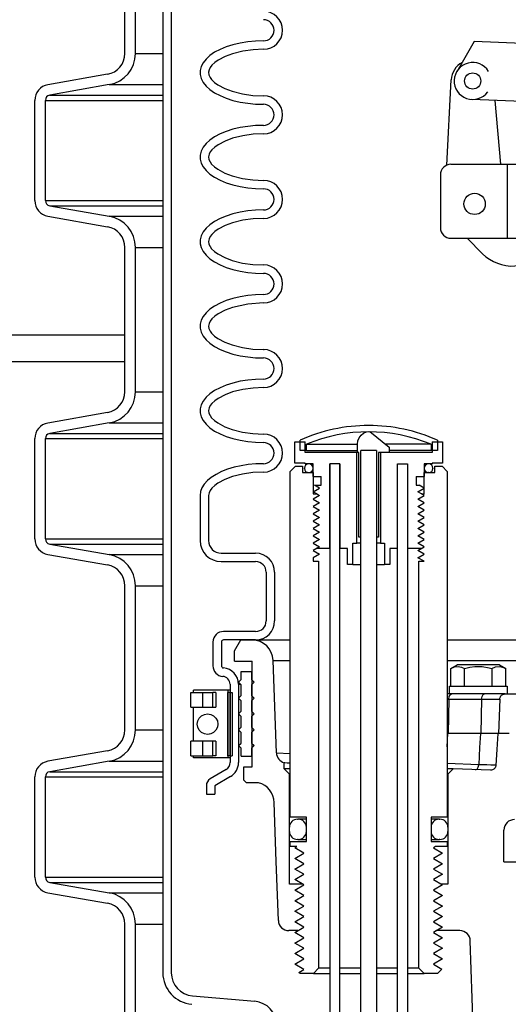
# Model space of a CAD drawing. Extents: x 1529 to 4201, y -422 to 622.
# Tile 363 of 460: x 3515.33 to 3521.11, y 487.89 to 499.52. Entities that reach past the tile are written whole.
import ezdxf

# ---------------------------------------------------------------- set-up
doc = ezdxf.new("R2010")
doc.units = 0
doc.header["$MEASUREMENT"] = 0
for name, color, linetype in [('FILL-CAP', 1, 'CONTINUOUS'), ('SPILL-BUCKET', 1, 'CONTINUOUS'), ('TANK-SLAB', 6, 'CONTINUOUS')]:
    doc.layers.add(name, color=color, linetype=linetype)

msp = doc.modelspace()

# ---------------------------------------------------------------- linework, layer by layer
at = {"layer": 'FILL-CAP', "linetype": 'Continuous'}
for p, q in [((3520.70313, 499.26443), (3520.49479, 498.90601)), ((3523.10236, 499.16595), (3520.70313, 499.26443)), ((3520.37899, 497.80259), (3520.43, 498.80947)), ((3521.68756, 498.53594), (3520.67494, 498.57751)), ((3521.01666, 497.81206), (3520.95078, 498.56619)), ((3520.42671, 497.81206), (3521.60812, 497.81206)), ((3521.09421, 496.93706), (3521.09421, 497.81206)), ((3520.30171, 497.68706), (3520.30171, 497.06206)), ((3520.42671, 496.93706), (3523.80171, 496.93706)), ((3520.61888, 496.93706), (3520.80174, 496.75494))]:
    msp.add_line(p, q, dxfattribs=at)
at = {"layer": 'FILL-CAP', "color": 7, "linetype": 'Continuous'}
for centre, radius in [((3520.68391, 498.79607), 0.0955), ((3520.70621, 497.34406), 0.126)]:
    msp.add_circle(centre, radius, dxfattribs=at)
at = {"layer": 'FILL-CAP', "linetype": 'Continuous'}
for centre, radius, start, end in [((3520.67967, 498.79682), 0.25, 119.01975, 177.100106), ((3520.68398, 498.79607), 0.2188, 31.207475, 324.090131), ((3520.42671, 497.68706), 0.125, 90, 180), ((3520.42671, 497.06206), 0.125, 180, 270), ((3521.15458, 497.10921), 0.5, 225.115836, 321.339848)]:
    msp.add_arc(centre, radius, start, end, dxfattribs=at)
at = {"layer": 'SPILL-BUCKET', "color": 1, "linetype": 'Continuous'}
for p, q in [((3517.02135, 502.4563), (3517.02135, 488.25874)), ((3517.12128, 502.4563), (3517.12128, 488.25874)), ((3516.57228, 499.12188), (3516.57228, 499.97457)), ((3516.6972, 499.12188), (3516.6972, 499.97457)), ((3518.02479, 499.25881), (3517.93528, 499.24427)), ((3518.11725, 499.26763), (3518.02479, 499.25881)), ((3518.21118, 499.27059), (3518.11725, 499.26763)), ((3517.69812, 499.16902), (3517.63369, 499.13471)), ((3517.77065, 499.19902), (3517.69812, 499.16902)), ((3517.85012, 499.22423), (3517.77065, 499.19902)), ((3517.96498, 499.14854), (3517.84518, 499.11869)), ((3517.93528, 499.24427), (3517.85012, 499.22423)), ((3518.08706, 499.16537), (3517.96498, 499.14854)), ((3518.21118, 499.17066), (3518.08706, 499.16537)), ((3517.53303, 499.0554), (3517.49838, 499.01165)), ((3517.57837, 499.09664), (3517.53303, 499.0554)), ((3517.63369, 499.13471), (3517.57837, 499.09664)), ((3517.67436, 499.04233), (3517.63604, 499.01485)), ((3517.75729, 499.08624), (3517.67436, 499.04233)), ((3517.84518, 499.11869), (3517.75729, 499.08624)), ((3517.47497, 498.96606), (3517.46318, 498.91937)), ((3517.46318, 498.91937), (3517.46318, 498.87232)), ((3517.49838, 499.01165), (3517.47497, 498.96606)), ((3517.56786, 498.92917), (3517.56167, 498.89863)), ((3517.58229, 498.9574), (3517.56786, 498.92917)), ((3517.60177, 498.98253), (3517.58229, 498.9574)), ((3517.63604, 499.01485), (3517.60177, 498.98253)), ((3516.36583, 498.87585), (3515.66222, 498.75178)), ((3517.46318, 498.87232), (3517.47497, 498.82562)), ((3517.47497, 498.82562), (3517.49838, 498.78004)), ((3517.56167, 498.89863), (3517.56611, 498.86787)), ((3517.56611, 498.86787), (3517.57934, 498.83907)), ((3517.57934, 498.83907), (3517.59824, 498.81317)), ((3517.59824, 498.81317), (3517.632, 498.78011)), ((3516.38752, 498.75283), (3515.68391, 498.62876)), ((3517.49838, 498.78004), (3517.53303, 498.73629)), ((3517.53303, 498.73629), (3517.57837, 498.69505)), ((3517.57837, 498.69505), (3517.63369, 498.65697)), ((3517.632, 498.78011), (3517.67005, 498.75214)), ((3517.67005, 498.75214), (3517.75278, 498.70737)), ((3517.75278, 498.70737), (3517.84075, 498.67439)), ((3515.50738, 497.38273), (3515.50738, 498.56726)), ((3515.6323, 497.38273), (3515.6323, 498.56726)), ((3517.63369, 498.65697), (3517.69812, 498.62267)), ((3517.69812, 498.62267), (3517.77065, 498.59267)), ((3517.77065, 498.59267), (3517.85012, 498.56745)), ((3517.84075, 498.67439), (3517.96201, 498.64374)), ((3517.85012, 498.56745), (3517.93528, 498.54742)), ((3517.96201, 498.64374), (3518.08582, 498.62646)), ((3518.08582, 498.62646), (3518.21118, 498.62103)), ((3517.93528, 498.54742), (3518.02479, 498.53287)), ((3518.02479, 498.53287), (3518.11725, 498.52406)), ((3518.11725, 498.52406), (3518.21118, 498.5211)), ((3517.85012, 498.22492), (3517.77065, 498.1997)), ((3517.93528, 498.24496), (3517.85012, 498.22492)), ((3518.02479, 498.2595), (3517.93528, 498.24496)), ((3518.11725, 498.26832), (3518.02479, 498.2595)), ((3518.21118, 498.27127), (3518.11725, 498.26832)), ((3517.57837, 498.09732), (3517.53303, 498.05609)), ((3517.63369, 498.1354), (3517.57837, 498.09732)), ((3517.69812, 498.1697), (3517.63369, 498.1354)), ((3517.77065, 498.1997), (3517.69812, 498.1697)), ((3517.84518, 498.11937), (3517.75729, 498.08693)), ((3517.96498, 498.14922), (3517.84518, 498.11937)), ((3518.08706, 498.16605), (3517.96498, 498.14922)), ((3518.21118, 498.17134), (3518.08706, 498.16605)), ((3517.49838, 498.01233), (3517.47497, 497.96675)), ((3517.53303, 498.05609), (3517.49838, 498.01233)), ((3517.60177, 497.98321), (3517.58229, 497.95808)), ((3517.63604, 498.01554), (3517.60177, 497.98321)), ((3517.67436, 498.04301), (3517.63604, 498.01554)), ((3517.75729, 498.08693), (3517.67436, 498.04301)), ((3517.47497, 497.96675), (3517.46318, 497.92006)), ((3517.46318, 497.92006), (3517.46318, 497.873)), ((3517.46318, 497.873), (3517.47497, 497.82631)), ((3517.56786, 497.92986), (3517.56167, 497.89932)), ((3517.56167, 497.89932), (3517.56611, 497.86855)), ((3517.56611, 497.86855), (3517.57934, 497.83975)), ((3517.58229, 497.95808), (3517.56786, 497.92986)), ((3517.47497, 497.82631), (3517.49838, 497.78073)), ((3517.49838, 497.78073), (3517.53303, 497.73697)), ((3517.57934, 497.83975), (3517.59824, 497.81386)), ((3517.59824, 497.81386), (3517.632, 497.78079)), ((3517.632, 497.78079), (3517.67005, 497.75283)), ((3517.67005, 497.75283), (3517.75278, 497.70806)), ((3517.53303, 497.73697), (3517.57837, 497.69573)), ((3517.57837, 497.69573), (3517.63369, 497.65766)), ((3517.63369, 497.65766), (3517.69812, 497.62335)), ((3517.75278, 497.70806), (3517.84075, 497.67507)), ((3517.84075, 497.67507), (3517.96201, 497.64443)), ((3517.96201, 497.64443), (3518.08582, 497.62714)), ((3517.69812, 497.62335), (3517.77065, 497.59335)), ((3517.77065, 497.59335), (3517.85012, 497.56814)), ((3517.85012, 497.56814), (3517.93528, 497.5481)), ((3517.93528, 497.5481), (3518.02479, 497.53356)), ((3518.02479, 497.53356), (3518.11725, 497.52474)), ((3518.08582, 497.62714), (3518.21118, 497.62172)), ((3518.11725, 497.52474), (3518.21118, 497.52178)), ((3515.68391, 497.32122), (3516.38752, 497.19715)), ((3515.66222, 497.1982), (3516.36583, 497.07414)), ((3517.69812, 497.17039), (3517.63369, 497.13608)), ((3517.77065, 497.20038), (3517.69812, 497.17039)), ((3517.85012, 497.2256), (3517.77065, 497.20038)), ((3517.93528, 497.24564), (3517.85012, 497.2256)), ((3518.02479, 497.26018), (3517.93528, 497.24564)), ((3518.08706, 497.16674), (3517.96498, 497.1499)), ((3518.11725, 497.269), (3518.02479, 497.26018)), ((3518.21118, 497.17202), (3518.08706, 497.16674)), ((3518.21118, 497.27195), (3518.11725, 497.269)), ((3517.53303, 497.05677), (3517.49838, 497.01301)), ((3517.57837, 497.09801), (3517.53303, 497.05677)), ((3517.63369, 497.13608), (3517.57837, 497.09801)), ((3517.75729, 497.08761), (3517.67436, 497.0437)), ((3517.84518, 497.12005), (3517.75729, 497.08761)), ((3517.96498, 497.1499), (3517.84518, 497.12005)), ((3517.47497, 496.96743), (3517.46318, 496.92074)), ((3517.49838, 497.01301), (3517.47497, 496.96743)), ((3517.58229, 496.95876), (3517.56786, 496.93054)), ((3517.60177, 496.98389), (3517.58229, 496.95876)), ((3517.63604, 497.01622), (3517.60177, 496.98389)), ((3517.67436, 497.0437), (3517.63604, 497.01622)), ((3516.57228, 495.12461), (3516.57228, 496.8281)), ((3516.6972, 495.12461), (3516.6972, 496.8281)), ((3517.46318, 496.92074), (3517.46318, 496.87368)), ((3517.46318, 496.87368), (3517.47497, 496.82699)), ((3517.47497, 496.82699), (3517.49838, 496.78141)), ((3517.56786, 496.93054), (3517.56167, 496.9)), ((3517.56167, 496.9), (3517.56611, 496.86923)), ((3517.56611, 496.86923), (3517.57934, 496.84043)), ((3517.57934, 496.84043), (3517.59824, 496.81454)), ((3517.59824, 496.81454), (3517.632, 496.78147)), ((3517.49838, 496.78141), (3517.53303, 496.73765)), ((3517.53303, 496.73765), (3517.57837, 496.69641)), ((3517.632, 496.78147), (3517.67005, 496.75351)), ((3517.67005, 496.75351), (3517.75278, 496.70874)), ((3517.75278, 496.70874), (3517.84075, 496.67576)), ((3517.57837, 496.69641), (3517.63369, 496.65834)), ((3517.63369, 496.65834), (3517.69812, 496.62404)), ((3517.69812, 496.62404), (3517.77065, 496.59404)), ((3517.77065, 496.59404), (3517.85012, 496.56882)), ((3517.84075, 496.67576), (3517.96201, 496.64511)), ((3517.96201, 496.64511), (3518.08582, 496.62782)), ((3518.08582, 496.62782), (3518.21118, 496.6224)), ((3517.85012, 496.56882), (3517.93528, 496.54878)), ((3517.93528, 496.54878), (3518.02479, 496.53424)), ((3518.02479, 496.53424), (3518.11725, 496.52542)), ((3518.11725, 496.52542), (3518.21118, 496.52247)), ((3517.93528, 496.24632), (3517.85012, 496.22628)), ((3518.02479, 496.26086), (3517.93528, 496.24632)), ((3518.11725, 496.26968), (3518.02479, 496.26086)), ((3518.21118, 496.27264), (3518.11725, 496.26968)), ((3517.63369, 496.13676), (3517.57837, 496.09869)), ((3517.69812, 496.17107), (3517.63369, 496.13676)), ((3517.77065, 496.20107), (3517.69812, 496.17107)), ((3517.84518, 496.12074), (3517.75729, 496.08829)), ((3517.85012, 496.22628), (3517.77065, 496.20107)), ((3518.02575, 496.16054), (3517.84518, 496.12074)), ((3518.21118, 496.17271), (3518.02575, 496.16054)), ((3517.49838, 496.0137), (3517.47497, 495.96811)), ((3517.53303, 496.05745), (3517.49838, 496.0137)), ((3517.57837, 496.09869), (3517.53303, 496.05745)), ((3517.63604, 496.0169), (3517.60177, 495.98458)), ((3517.67436, 496.04438), (3517.63604, 496.0169)), ((3517.75729, 496.08829), (3517.67436, 496.04438)), ((3517.47497, 495.96811), (3517.46318, 495.92142)), ((3517.46318, 495.92142), (3517.46318, 495.87436)), ((3517.56786, 495.93122), (3517.56167, 495.90068)), ((3517.56167, 495.90068), (3517.56611, 495.86991)), ((3517.58229, 495.95944), (3517.56786, 495.93122)), ((3517.60177, 495.98458), (3517.58229, 495.95944)), ((3517.46318, 495.87436), (3517.47497, 495.82767)), ((3517.47497, 495.82767), (3517.49838, 495.78209)), ((3517.49838, 495.78209), (3517.53303, 495.73834)), ((3517.56611, 495.86991), (3517.57934, 495.84111)), ((3517.57934, 495.84111), (3517.59824, 495.81522)), ((3517.59824, 495.81522), (3517.632, 495.78216)), ((3517.632, 495.78216), (3517.67005, 495.75419)), ((3517.53303, 495.73834), (3517.57837, 495.6971)), ((3517.57837, 495.6971), (3517.63369, 495.65902)), ((3517.63369, 495.65902), (3517.69812, 495.62472)), ((3517.67005, 495.75419), (3517.75278, 495.70942)), ((3517.75278, 495.70942), (3517.84075, 495.67644)), ((3517.84075, 495.67644), (3517.96201, 495.64579)), ((3517.69812, 495.62472), (3517.77065, 495.59472)), ((3517.77065, 495.59472), (3517.85012, 495.5695)), ((3517.85012, 495.5695), (3517.93528, 495.54947)), ((3517.93528, 495.54947), (3518.02479, 495.53492)), ((3517.96201, 495.64579), (3518.08582, 495.62851)), ((3518.02479, 495.53492), (3518.11725, 495.52611)), ((3518.08582, 495.62851), (3518.21118, 495.62308)), ((3518.21118, 495.62308), (3518.21717, 495.62308)), ((3518.11725, 495.52611), (3518.21118, 495.52315)), ((3517.77065, 495.20175), (3517.69812, 495.17175)), ((3517.85012, 495.22697), (3517.77065, 495.20175)), ((3517.93528, 495.247), (3517.85012, 495.22697)), ((3518.02479, 495.26155), (3517.93528, 495.247)), ((3518.11725, 495.27037), (3518.02479, 495.26155)), ((3518.21118, 495.27332), (3518.11725, 495.27037)), ((3517.57837, 495.09937), (3517.53303, 495.05814)), ((3517.63369, 495.13745), (3517.57837, 495.09937)), ((3517.69812, 495.17175), (3517.63369, 495.13745)), ((3517.75729, 495.08898), (3517.67436, 495.04506)), ((3517.84518, 495.12142), (3517.75729, 495.08898)), ((3517.96498, 495.15127), (3517.84518, 495.12142)), ((3518.08706, 495.1681), (3517.96498, 495.15127)), ((3518.21118, 495.17339), (3518.08706, 495.1681)), ((3517.47497, 494.9688), (3517.46318, 494.92211)), ((3517.49838, 495.01438), (3517.47497, 494.9688)), ((3517.53303, 495.05814), (3517.49838, 495.01438)), ((3517.58229, 494.96013), (3517.56786, 494.9319)), ((3517.60177, 494.98526), (3517.58229, 494.96013)), ((3517.63604, 495.01759), (3517.60177, 494.98526)), ((3517.67436, 495.04506), (3517.63604, 495.01759)), ((3516.36583, 494.87858), (3515.66222, 494.75451)), ((3517.46318, 494.92211), (3517.46318, 494.87505)), ((3517.46318, 494.87505), (3517.47497, 494.82836)), ((3517.56786, 494.9319), (3517.56167, 494.90137)), ((3517.56167, 494.90137), (3517.56611, 494.8706)), ((3517.56611, 494.8706), (3517.57934, 494.8418)), ((3517.57934, 494.8418), (3517.59824, 494.81591)), ((3516.38752, 494.75556), (3515.68391, 494.63149)), ((3517.47497, 494.82836), (3517.49838, 494.78278)), ((3517.49838, 494.78278), (3517.53303, 494.73902)), ((3517.53303, 494.73902), (3517.57837, 494.69778)), ((3517.59824, 494.81591), (3517.632, 494.78284)), ((3517.632, 494.78284), (3517.67005, 494.75488)), ((3517.67005, 494.75488), (3517.75278, 494.71011)), ((3517.57837, 494.69778), (3517.63369, 494.6597)), ((3517.63369, 494.6597), (3517.69812, 494.6254)), ((3517.69812, 494.6254), (3517.77065, 494.5954)), ((3517.75278, 494.71011), (3517.84075, 494.67712)), ((3517.84075, 494.67712), (3517.96201, 494.64648)), ((3517.96201, 494.64648), (3518.08582, 494.62919)), ((3518.08582, 494.62919), (3518.21118, 494.62377)), ((3519.34057, 494.57981), (3519.36396, 494.6103)), ((3519.36396, 494.6103), (3519.3945, 494.63339)), ((3519.3945, 494.63339), (3519.42996, 494.64835)), ((3519.42996, 494.64835), (3519.46792, 494.65512)), ((3519.46792, 494.65512), (3519.69566, 494.46852)), ((3515.50738, 493.38546), (3515.50738, 494.56999)), ((3515.6323, 493.38546), (3515.6323, 494.56999)), ((3517.77065, 494.5954), (3517.85012, 494.57019)), ((3517.85012, 494.57019), (3517.93528, 494.55015)), ((3517.93528, 494.55015), (3518.02479, 494.5356)), ((3518.02479, 494.5356), (3518.11725, 494.52679)), ((3518.11725, 494.52679), (3518.21118, 494.52383)), ((3518.58028, 494.53098), (3518.7052, 494.53098)), ((3518.58028, 494.28115), (3518.58028, 494.53098)), ((3518.7052, 494.40606), (3518.7052, 494.53098)), ((3519.32052, 494.506), (3519.32572, 494.54425)), ((3519.32052, 494.40606), (3519.32052, 494.506)), ((3519.32572, 494.54425), (3519.34057, 494.57981)), ((3520.20417, 494.53098), (3520.32909, 494.53098)), ((3520.20417, 494.53098), (3520.20417, 494.40606)), ((3520.32909, 494.53098), (3520.32909, 494.28115)), ((3519.31413, 494.40606), (3518.7052, 494.40606)), ((3519.31413, 493.3343), (3519.31413, 494.40606)), ((3519.33758, 494.40606), (3519.32052, 494.40606)), ((3519.33758, 493.40675), (3519.33758, 494.40606)), ((3519.36039, 493.40675), (3519.36039, 494.42819)), ((3519.54776, 494.42819), (3519.54776, 493.40675)), ((3519.69566, 494.40606), (3519.57179, 494.40606)), ((3519.57179, 494.40606), (3519.57179, 493.40675)), ((3519.59524, 494.40606), (3519.59524, 493.3343)), ((3520.20417, 494.40606), (3519.59524, 494.40606)), ((3519.69566, 494.46852), (3519.69566, 494.40606)), ((3518.03182, 494.26311), (3517.94541, 494.24965)), ((3518.12084, 494.27127), (3518.03182, 494.26311)), ((3518.21118, 494.274), (3518.12084, 494.27127)), ((3518.7052, 494.28115), (3518.58028, 494.28115)), ((3518.7052, 494.27116), (3518.7052, 494.28115)), ((3518.79763, 494.27116), (3518.7052, 494.27116)), ((3518.79763, 494.12126), (3518.79763, 494.27116)), ((3518.995, 494.27116), (3518.995, 482.96388)), ((3518.995, 493.27184), (3518.995, 494.27116)), ((3519.11492, 494.27116), (3518.995, 494.27116)), ((3519.11492, 482.96388), (3519.11492, 494.27116)), ((3519.11492, 494.27116), (3519.11492, 493.27184)), ((3519.79445, 494.27116), (3519.91437, 494.27116)), ((3519.79445, 494.27116), (3519.91437, 494.27116)), ((3519.79445, 482.96388), (3519.79445, 494.27116)), ((3519.79445, 493.27184), (3519.79445, 494.27116)), ((3519.91437, 494.27116), (3519.91437, 493.27184)), ((3519.91437, 494.27116), (3519.91437, 482.96388)), ((3520.11173, 494.27116), (3520.11173, 494.12126)), ((3520.20417, 494.27116), (3520.11173, 494.27116)), ((3520.32909, 494.28115), (3520.20417, 494.28115)), ((3520.20417, 494.28115), (3520.20417, 494.27116)), ((3517.65018, 494.14776), (3517.59437, 494.11214)), ((3517.71418, 494.17976), (3517.65018, 494.14776)), ((3517.78543, 494.20767), (3517.71418, 494.17976)), ((3517.86288, 494.23108), (3517.78543, 494.20767)), ((3517.96409, 494.15179), (3517.84389, 494.1217)), ((3517.94541, 494.24965), (3517.86288, 494.23108)), ((3518.08661, 494.16875), (3517.96409, 494.15179)), ((3518.21118, 494.17407), (3518.08661, 494.16875)), ((3517.5104, 494.03215), (3517.48348, 493.98894)), ((3517.54755, 494.07341), (3517.5104, 494.03215)), ((3517.59437, 494.11214), (3517.54755, 494.07341)), ((3517.67219, 494.04435), (3517.63418, 494.0168)), ((3517.75554, 494.08889), (3517.67219, 494.04435)), ((3517.84389, 494.1217), (3517.75554, 494.08889)), ((3518.79763, 494.12126), (3518.89257, 494.12126)), ((3518.89257, 494.02133), (3518.89257, 494.12126)), ((3520.0168, 494.12126), (3520.0168, 494.02133)), ((3520.0168, 494.12126), (3520.11173, 494.12126)), ((3517.46716, 493.94443), (3517.4617, 493.89926)), ((3517.48348, 493.98894), (3517.46716, 493.94443)), ((3517.56703, 493.93039), (3517.56163, 493.89926)), ((3517.58102, 493.95893), (3517.56703, 493.93039)), ((3517.60033, 493.98433), (3517.58102, 493.95893)), ((3517.63418, 494.0168), (3517.60033, 493.98433)), ((3518.79763, 493.94288), (3518.87293, 493.98635)), ((3518.84004, 493.9184), (3518.79763, 493.94288)), ((3518.81235, 494.02133), (3518.89257, 494.02133)), ((3518.87293, 493.98635), (3518.81235, 494.02133)), ((3520.0168, 494.02133), (3520.05116, 494.02133)), ((3520.03644, 493.94288), (3520.11173, 493.98635)), ((3520.07885, 493.9184), (3520.03644, 493.94288)), ((3520.11173, 493.98635), (3520.05116, 494.02133)), ((3517.4617, 493.89926), (3517.4617, 493.36595)), ((3517.56163, 493.89926), (3517.56163, 493.36595)), ((3515.68391, 493.32395), (3516.38752, 493.19988)), ((3519.26731, 493.3343), (3519.31413, 493.3343)), ((3519.26731, 493.08447), (3519.26731, 493.3343)), ((3519.32619, 493.3343), (3519.31413, 493.3343)), ((3519.36031, 493.3343), (3519.32619, 493.3343)), ((3519.36039, 493.40675), (3519.33758, 493.40675)), ((3519.57179, 493.40675), (3519.54776, 493.40675)), ((3519.58283, 493.3343), (3519.5478, 493.3343)), ((3519.59524, 493.3343), (3519.58283, 493.3343)), ((3519.59524, 493.3343), (3519.64206, 493.3343)), ((3519.64206, 493.3343), (3519.64206, 493.08447)), ((3517.71152, 493.21605), (3518.1181, 493.21605)), ((3518.995, 493.27184), (3518.84004, 493.27184)), ((3519.20486, 493.27184), (3519.11492, 493.27184)), ((3519.20486, 493.08447), (3519.20486, 493.27184)), ((3519.79445, 493.27184), (3519.70451, 493.27184)), ((3519.70451, 493.27184), (3519.70451, 493.08447)), ((3520.07885, 493.27184), (3519.91437, 493.27184)), ((3515.66222, 493.20093), (3516.36583, 493.07687)), ((3517.71152, 493.11612), (3518.1181, 493.11612)), ((3518.24301, 492.99121), (3518.24301, 492.41585)), ((3518.34295, 492.99121), (3518.34295, 492.41585)), ((3519.26731, 493.08447), (3519.20486, 493.08447)), ((3519.26731, 493.08447), (3519.27365, 493.08447)), ((3519.27365, 493.08447), (3519.29223, 493.08447)), ((3519.29223, 493.08447), (3519.32181, 493.08447)), ((3519.32181, 493.08447), (3519.36037, 493.08447)), ((3519.54776, 493.08447), (3519.5868, 493.08447)), ((3519.5868, 493.08447), (3519.61678, 493.08447)), ((3519.61678, 493.08447), (3519.63563, 493.08447)), ((3519.63563, 493.08447), (3519.64206, 493.08447)), ((3519.70451, 493.08447), (3519.64206, 493.08447)), ((3516.57228, 491.12735), (3516.57228, 492.83083)), ((3516.6972, 491.12735), (3516.6972, 492.83083)), ((3518.1181, 492.29093), (3517.73898, 492.29093)), ((3517.61407, 492.16602), (3517.61407, 491.88496)), ((3517.714, 492.16602), (3517.714, 491.88496)), ((3518.1181, 492.191), (3517.73898, 492.191)), ((3517.3899, 491.59584), (3517.384, 491.59584)), ((3517.384, 491.57086), (3517.384, 491.59584)), ((3517.40725, 491.59584), (3517.3899, 491.59584)), ((3517.43505, 491.59584), (3517.40725, 491.59584)), ((3517.47168, 491.59584), (3517.43505, 491.59584)), ((3517.51501, 491.59584), (3517.47168, 491.59584)), ((3517.56252, 491.59584), (3517.51501, 491.59584)), ((3517.61145, 491.59584), (3517.56252, 491.59584)), ((3517.65897, 491.59584), (3517.61145, 491.59584)), ((3517.7023, 491.59584), (3517.65897, 491.59584)), ((3517.73892, 491.59584), (3517.7023, 491.59584)), ((3517.76672, 491.59584), (3517.73892, 491.59584)), ((3517.78408, 491.59584), (3517.76672, 491.59584)), ((3517.78997, 491.59584), (3517.78408, 491.59584)), ((3517.78997, 491.59584), (3517.78997, 490.79639)), ((3517.80307, 491.59584), (3517.78999, 491.59584)), ((3517.8158, 491.59584), (3517.80307, 491.59584)), ((3517.8158, 491.66701), (3517.8158, 490.74218)), ((3517.91574, 491.66701), (3517.91574, 490.74218)), ((3517.35121, 491.39598), (3517.35121, 491.57086)), ((3517.35121, 491.57086), (3517.3574, 491.57086)), ((3517.3574, 491.57086), (3517.37565, 491.57086)), ((3517.37565, 491.57086), (3517.40501, 491.57086)), ((3517.37619, 491.57086), (3517.37816, 491.57086)), ((3517.37816, 491.57086), (3517.384, 491.57086)), ((3517.40501, 491.57086), (3517.44392, 491.57086)), ((3517.44392, 491.57086), (3517.49035, 491.57086)), ((3517.49035, 491.57086), (3517.55431, 491.57086)), ((3517.49035, 491.57086), (3517.49035, 491.39598)), ((3517.55431, 491.57086), (3517.61219, 491.57086)), ((3517.64856, 491.57086), (3517.61219, 491.57086)), ((3517.61219, 491.39598), (3517.61219, 491.57086)), ((3517.64856, 491.57086), (3517.64856, 491.39598)), ((3517.78997, 491.57086), (3517.7904, 491.57086)), ((3517.7904, 491.57086), (3517.79082, 491.57086)), ((3517.8158, 491.57086), (3517.79082, 491.57086)), ((3517.79082, 490.82137), (3517.79082, 491.57086)), ((3517.8158, 491.57086), (3517.8158, 490.82137)), ((3517.8158, 490.82137), (3517.8158, 491.57086)), ((3517.8158, 491.57086), (3517.84079, 491.57086)), ((3517.84079, 491.57086), (3517.84079, 490.82137)), ((3517.35121, 491.39598), (3517.3574, 491.39598)), ((3517.3574, 491.39598), (3517.37565, 491.39598)), ((3517.37565, 491.39598), (3517.40501, 491.39598)), ((3517.37619, 491.39598), (3517.37816, 491.39598)), ((3517.37816, 491.39598), (3517.384, 491.39598)), ((3517.384, 490.99625), (3517.384, 491.39597)), ((3517.40501, 491.39598), (3517.44392, 491.39598)), ((3517.44392, 491.39598), (3517.49035, 491.39598)), ((3517.49035, 491.39598), (3517.55431, 491.39598)), ((3517.55431, 491.39598), (3517.61219, 491.39598)), ((3517.61219, 491.39598), (3517.64856, 491.39598)), ((3517.78997, 491.39598), (3517.7904, 491.39598)), ((3517.7904, 491.39598), (3517.79082, 491.39598)), ((3517.79074, 491.28784), (3517.78999, 491.28874)), ((3516.36583, 490.88131), (3515.66222, 490.75725)), ((3517.3574, 490.99625), (3517.35121, 490.99625)), ((3517.35121, 490.82137), (3517.35121, 490.99625)), ((3517.37565, 490.99625), (3517.3574, 490.99625)), ((3517.40501, 490.99625), (3517.37565, 490.99625)), ((3517.37816, 490.99625), (3517.37619, 490.99625)), ((3517.384, 490.99625), (3517.37816, 490.99625)), ((3517.44392, 490.99625), (3517.40501, 490.99625)), ((3517.49035, 490.99625), (3517.44392, 490.99625)), ((3517.55431, 490.99625), (3517.49035, 490.99625)), ((3517.49035, 490.99625), (3517.49035, 490.82137)), ((3517.61219, 490.99625), (3517.55431, 490.99625)), ((3517.61219, 490.82137), (3517.61219, 490.99625)), ((3517.64856, 490.99625), (3517.61219, 490.99625)), ((3517.64856, 490.99625), (3517.64856, 490.82137)), ((3517.7904, 490.99625), (3517.78997, 490.99625)), ((3517.79082, 490.99625), (3517.7904, 490.99625)), ((3517.35121, 490.82137), (3517.3574, 490.82137)), ((3517.3574, 490.82137), (3517.37565, 490.82137)), ((3517.37565, 490.82137), (3517.40501, 490.82137)), ((3517.37619, 490.82137), (3517.37816, 490.82137)), ((3517.37816, 490.82137), (3517.384, 490.82137)), ((3517.384, 490.79639), (3517.384, 490.82137)), ((3517.3899, 490.79639), (3517.384, 490.79639)), ((3517.40725, 490.79639), (3517.3899, 490.79639)), ((3517.40501, 490.82137), (3517.44392, 490.82137)), ((3517.43505, 490.79639), (3517.40725, 490.79639)), ((3517.47168, 490.79639), (3517.43505, 490.79639)), ((3517.44392, 490.82137), (3517.49035, 490.82137)), ((3517.51501, 490.79639), (3517.47168, 490.79639)), ((3517.49035, 490.82137), (3517.55431, 490.82137)), ((3517.56252, 490.79639), (3517.51501, 490.79639)), ((3517.55431, 490.82137), (3517.61219, 490.82137)), ((3517.61145, 490.79639), (3517.56252, 490.79639)), ((3517.65897, 490.79639), (3517.61145, 490.79639)), ((3517.64856, 490.82137), (3517.61219, 490.82137)), ((3517.7023, 490.79639), (3517.65897, 490.79639)), ((3517.73892, 490.79639), (3517.7023, 490.79639)), ((3517.76672, 490.79639), (3517.73892, 490.79639)), ((3517.78408, 490.79639), (3517.76672, 490.79639)), ((3517.78997, 490.79639), (3517.78408, 490.79639)), ((3517.78997, 490.82137), (3517.7904, 490.82137)), ((3517.80307, 490.79639), (3517.78999, 490.79639)), ((3517.7904, 490.82137), (3517.79082, 490.82137)), ((3517.8158, 490.82137), (3517.79082, 490.82137)), ((3517.8158, 490.79639), (3517.80307, 490.79639)), ((3517.8158, 490.82137), (3517.84079, 490.82137)), ((3516.38752, 490.75829), (3515.68391, 490.63423)), ((3517.77011, 490.66172), (3517.58169, 490.54932)), ((3515.50738, 489.38819), (3515.50738, 490.57272)), ((3515.6323, 489.38819), (3515.6323, 490.57272)), ((3517.82131, 490.5759), (3517.63593, 490.46532)), ((3517.536, 490.46887), (3517.536, 490.36856)), ((3517.63593, 490.46532), (3517.63593, 490.36856)), ((3517.536, 490.36856), (3517.63593, 490.36856)), ((3518.65861, 490.07302), (3518.63177, 490.07302)), ((3518.71769, 490.07302), (3518.65861, 490.07302)), ((3518.63177, 489.83319), (3518.65862, 489.83319)), ((3518.65862, 489.83319), (3518.71769, 489.83319)), ((3515.68391, 489.32668), (3516.38752, 489.20262)), ((3518.67533, 489.30414), (3518.51783, 489.30414)), ((3520.39154, 489.30414), (3520.31595, 489.30414)), ((3515.66222, 489.20367), (3516.36583, 489.0796)), ((3516.57228, 487.62974), (3516.57228, 488.83357)), ((3516.6972, 487.62974), (3516.6972, 488.83357)), ((3520.25799, 488.75585), (3520.22091, 488.73444)), ((3520.53086, 488.75585), (3520.26163, 488.75585)), ((3520.76926, 485.38316), (3520.6557, 488.63529)), ((3517.37214, 487.98498), (3518.10816, 487.92058))]:
    msp.add_line(p, q, dxfattribs=at)
at = {"layer": 'SPILL-BUCKET', "color": 7}
for p, q in [((3516.6972, 499.12188), (3517.02135, 499.12188)), ((3516.38753, 498.75283), (3517.02135, 498.75283)), ((3515.6323, 498.56726), (3517.02135, 498.56726)), ((3515.68391, 498.62876), (3517.02135, 498.62876)), ((3515.6323, 497.38273), (3517.02135, 497.38273)), ((3515.68391, 497.32122), (3517.02135, 497.32122)), ((3516.38753, 497.19715), (3517.02135, 497.19715)), ((3516.6972, 496.8281), (3517.02135, 496.8281)), ((3516.6972, 495.12461), (3517.02135, 495.12461)), ((3516.38753, 494.75556), (3517.02135, 494.75556)), ((3515.68391, 494.6315), (3517.02135, 494.6315)), ((3515.6323, 494.56999), (3517.02135, 494.56999)), ((3518.71769, 494.50315), (3519.32052, 494.50315)), ((3520.19168, 494.50315), (3519.6534, 494.50315)), ((3518.71769, 494.4282), (3519.32052, 494.4282)), ((3520.19168, 494.4282), (3519.69566, 494.4282)), ((3515.6323, 493.38546), (3517.02135, 493.38546)), ((3515.68391, 493.32395), (3517.02135, 493.32395)), ((3516.38753, 493.19989), (3517.02135, 493.19989)), ((3516.6972, 492.83083), (3517.02135, 492.83083)), ((3518.07599, 492.191), (3518.52532, 492.191)), ((3518.32567, 491.94989), (3518.52532, 491.94989)), ((3520.38404, 491.49232), (3520.39277, 491.49232)), ((3520.39277, 491.49232), (3520.40161, 491.49232)), ((3520.40161, 491.49232), (3520.78912, 491.49232)), ((3520.78912, 491.49232), (3520.85296, 491.49232)), ((3520.85296, 491.49232), (3520.90755, 491.49232)), ((3520.90755, 491.49232), (3520.95149, 491.49232)), ((3520.95149, 491.49232), (3520.98365, 491.49232)), ((3520.98365, 491.49232), (3521.00321, 491.49232)), ((3516.6972, 491.12735), (3517.02135, 491.12735)), ((3518.36386, 490.85618), (3518.52532, 490.85067)), ((3516.38752, 490.75829), (3517.02135, 490.75829)), ((3520.75552, 490.71686), (3520.38405, 490.72983)), ((3520.80565, 490.71515), (3520.75552, 490.71686)), ((3520.84952, 490.71368), (3520.80565, 490.71515)), ((3520.89895, 490.71209), (3520.84952, 490.71368)), ((3520.93494, 490.71102), (3520.89895, 490.71209)), ((3520.95854, 490.71043), (3520.93494, 490.71102)), ((3520.95902, 490.71042), (3520.95755, 490.70015)), ((3520.95879, 490.71043), (3520.95854, 490.71043)), ((3515.6323, 490.57272), (3517.02135, 490.57272)), ((3515.68391, 490.63423), (3517.02135, 490.63423)), ((3515.6323, 489.38819), (3517.02135, 489.38819)), ((3515.68391, 489.32668), (3517.02135, 489.32668)), ((3516.38753, 489.20262), (3517.02135, 489.20262)), ((3516.6972, 488.83357), (3517.02135, 488.83357))]:
    msp.add_line(p, q, dxfattribs=at)
at = {"layer": 'SPILL-BUCKET', "color": 7, "linetype": 'Continuous'}
for p, q in [((3518.64274, 494.4282), (3518.64274, 494.55251)), ((3518.71769, 494.4282), (3518.71769, 494.50315)), ((3520.19168, 494.50315), (3520.19168, 494.4282)), ((3520.26663, 494.55251), (3520.26663, 494.4282)), ((3518.71769, 494.4282), (3518.64274, 494.4282)), ((3520.26663, 494.4282), (3520.19168, 494.4282)), ((3520.38706, 492.191), (3521.55171, 492.191)), ((3520.38706, 491.9499), (3521.55171, 491.94989)), ((3517.94571, 491.81626), (3518.07063, 491.81626)), ((3517.94571, 491.72257), (3517.94571, 491.81626)), ((3518.07063, 491.81626), (3518.07063, 491.72257)), ((3518.07275, 491.81626), (3518.07063, 491.81626)), ((3518.0791, 491.81626), (3518.07275, 491.81626)), ((3517.91449, 491.69134), (3517.94571, 491.72257)), ((3518.07275, 491.72257), (3518.07063, 491.72257)), ((3518.07063, 491.72257), (3518.10186, 491.69134)), ((3518.0791, 491.72257), (3518.07275, 491.72257)), ((3517.94571, 491.66012), (3517.91449, 491.69134)), ((3517.91574, 491.66701), (3517.92152, 491.66701)), ((3517.92152, 491.66701), (3517.93885, 491.66701)), ((3517.94571, 491.5352), (3517.94571, 491.66012)), ((3518.10186, 491.69134), (3518.07063, 491.66012)), ((3518.07063, 491.66012), (3518.07063, 491.5352)), ((3518.07275, 491.66012), (3518.07063, 491.66012)), ((3518.0791, 491.66012), (3518.07275, 491.66012)), ((3517.91449, 491.50397), (3517.94571, 491.5352)), ((3517.94571, 491.47274), (3517.91449, 491.50397)), ((3517.94571, 491.34783), (3517.94571, 491.47274)), ((3518.07275, 491.5352), (3518.07063, 491.5352)), ((3518.07063, 491.5352), (3518.10186, 491.50397)), ((3518.10186, 491.50397), (3518.07063, 491.47274)), ((3518.07063, 491.47274), (3518.07063, 491.34783)), ((3518.07275, 491.47274), (3518.07063, 491.47274)), ((3518.0791, 491.5352), (3518.07275, 491.5352)), ((3518.0791, 491.47274), (3518.07275, 491.47274)), ((3517.91449, 491.3166), (3517.94571, 491.34783)), ((3518.07063, 491.34783), (3518.10186, 491.3166)), ((3518.07275, 491.34783), (3518.07063, 491.34783)), ((3518.0791, 491.34783), (3518.07275, 491.34783)), ((3517.42826, 491.19612), (3517.43422, 491.23347)), ((3517.43422, 491.23347), (3517.45154, 491.26716)), ((3517.45154, 491.26716), (3517.47852, 491.2939)), ((3517.47852, 491.2939), (3517.51251, 491.31107)), ((3517.51251, 491.31107), (3517.55019, 491.31698)), ((3517.55019, 491.31698), (3517.58787, 491.31107)), ((3517.58787, 491.31107), (3517.62186, 491.2939)), ((3517.62186, 491.2939), (3517.64884, 491.26716)), ((3517.64884, 491.26716), (3517.66616, 491.23347)), ((3517.66616, 491.23347), (3517.67213, 491.19612)), ((3517.94571, 491.28537), (3517.91449, 491.3166)), ((3517.94571, 491.16046), (3517.94571, 491.28537)), ((3518.10186, 491.3166), (3518.07063, 491.28537)), ((3518.07063, 491.28537), (3518.07063, 491.16046)), ((3518.07275, 491.28537), (3518.07063, 491.28537)), ((3518.0791, 491.28537), (3518.07275, 491.28537)), ((3517.43422, 491.15877), (3517.42826, 491.19612)), ((3517.45154, 491.12507), (3517.43422, 491.15877)), ((3517.47852, 491.09833), (3517.45154, 491.12507)), ((3517.64884, 491.12507), (3517.62186, 491.09833)), ((3517.66616, 491.15877), (3517.64884, 491.12507)), ((3517.67213, 491.19612), (3517.66616, 491.15877)), ((3517.91449, 491.12923), (3517.94571, 491.16046)), ((3517.94571, 491.098), (3517.91449, 491.12923)), ((3518.07063, 491.16046), (3518.10186, 491.12923)), ((3518.07275, 491.16046), (3518.07063, 491.16046)), ((3518.10186, 491.12923), (3518.07063, 491.098)), ((3518.0791, 491.16046), (3518.07275, 491.16046)), ((3517.51251, 491.08116), (3517.47852, 491.09833)), ((3517.55019, 491.07525), (3517.51251, 491.08116)), ((3517.58787, 491.08116), (3517.55019, 491.07525)), ((3517.57364, 491.07515), (3517.57331, 491.07532)), ((3517.62186, 491.09833), (3517.58787, 491.08116)), ((3517.94571, 490.97308), (3517.94571, 491.098)), ((3518.07275, 491.098), (3518.07063, 491.098)), ((3518.07063, 491.098), (3518.07063, 490.97308)), ((3518.0791, 491.098), (3518.07275, 491.098)), ((3517.91449, 490.94186), (3517.94571, 490.97308)), ((3517.94571, 490.91063), (3517.91449, 490.94186)), ((3517.94571, 490.81694), (3517.94571, 490.91063)), ((3518.07063, 490.97308), (3518.10186, 490.94186)), ((3518.07275, 490.97308), (3518.07063, 490.97308)), ((3518.10186, 490.94186), (3518.07063, 490.91063)), ((3518.07063, 490.91063), (3518.07063, 490.81694)), ((3518.07275, 490.91063), (3518.07063, 490.91063)), ((3518.0791, 490.97308), (3518.07275, 490.97308)), ((3518.0791, 490.91063), (3518.07275, 490.91063)), ((3517.94571, 490.81694), (3518.07063, 490.81694)), ((3518.07275, 490.81694), (3518.07063, 490.81694)), ((3518.0791, 490.81694), (3518.07275, 490.81694)), ((3518.46322, 490.66852), (3518.45537, 490.66852)), ((3518.48665, 490.66852), (3518.46322, 490.66852)), ((3518.52529, 490.66852), (3518.48665, 490.66852)), ((3518.61276, 490.07302), (3518.62275, 490.07302)), ((3518.63177, 490.07302), (3518.62275, 490.07302)), ((3520.28662, 490.07302), (3520.2776, 490.07302)), ((3520.28662, 490.07302), (3520.29661, 490.07302)), ((3518.51783, 489.92813), (3518.51783, 489.97809)), ((3518.71769, 489.92813), (3518.71769, 489.97809)), ((3520.19168, 489.97809), (3520.19168, 489.92813)), ((3520.39154, 489.97809), (3520.39154, 489.92813)), ((3518.62275, 489.83319), (3518.61276, 489.83319)), ((3518.62275, 489.83319), (3518.63177, 489.83319)), ((3520.2776, 489.83319), (3520.28662, 489.83319)), ((3520.29661, 489.83319), (3520.28662, 489.83319))]:
    msp.add_line(p, q, dxfattribs=at)
at = {"layer": 'SPILL-BUCKET', "color": 8, "linetype": 'Continuous'}
for p, q in [((3519.54776, 494.42819), (3519.36039, 494.42819)), ((3519.54776, 494.42819), (3519.36039, 494.42819)), ((3519.36039, 486.18383), (3519.36039, 494.42819)), ((3519.54776, 494.42819), (3519.54837, 486.18383)), ((3518.80063, 488.24927), (3518.995, 488.24927)), ((3518.995, 488.31173), (3518.86309, 488.31173)), ((3519.36036, 488.31173), (3519.11492, 488.31173)), ((3519.11492, 488.24927), (3519.36043, 488.24927)), ((3519.79445, 488.31173), (3519.54775, 488.31173)), ((3519.54779, 488.24927), (3519.79445, 488.24927)), ((3520.04628, 488.31173), (3519.91437, 488.31173)), ((3519.91437, 488.24927), (3520.10874, 488.24927))]:
    msp.add_line(p, q, dxfattribs=at)
at = {"layer": 'SPILL-BUCKET', "color": 3, "linetype": 'Continuous'}
for p, q in [((3518.74517, 494.27116), (3518.74717, 494.27116)), ((3518.6947, 494.21869), (3518.6947, 494.22069)), ((3518.74717, 494.16822), (3518.74517, 494.16822)), ((3518.79763, 494.21869), (3518.79763, 494.22069)), ((3520.11173, 494.22069), (3520.11173, 494.21869)), ((3520.1642, 494.16822), (3520.1622, 494.16822)), ((3520.21467, 494.22069), (3520.21467, 494.21869))]:
    msp.add_line(p, q, dxfattribs=at)
at = {"layer": 'SPILL-BUCKET', "linetype": 'Continuous'}
for p, q in [((3517.86827, 492.06119), (3517.94322, 492.191)), ((3517.94322, 492.191), (3518.07599, 492.191)), ((3520.38425, 492.191), (3520.38425, 490.47382)), ((3517.86827, 491.94117), (3517.86827, 492.06119)), ((3517.86827, 491.94117), (3518.07912, 491.94117)), ((3518.07912, 490.69203), (3518.07912, 491.94117)), ((3518.36386, 490.85618), (3518.32567, 491.94989)), ((3520.42526, 491.85323), (3520.49997, 491.89636)), ((3520.42526, 491.85323), (3520.46776, 491.87231)), ((3520.42526, 491.64654), (3520.42526, 491.85323)), ((3520.46776, 491.87231), (3520.51216, 491.8782)), ((3520.99963, 491.89636), (3520.49997, 491.89636)), ((3520.51216, 491.8782), (3520.54991, 491.87073)), ((3520.54991, 491.87073), (3520.58753, 491.85323)), ((3520.58753, 491.85323), (3520.6485, 491.86812)), ((3520.58753, 491.64654), (3520.58753, 491.85323)), ((3520.6485, 491.86812), (3520.71126, 491.87682)), ((3520.71126, 491.87682), (3520.7941, 491.87633)), ((3520.7941, 491.87633), (3520.878, 491.86225)), ((3520.878, 491.86225), (3520.89508, 491.85794)), ((3520.89508, 491.85794), (3520.91207, 491.85323)), ((3520.91207, 491.85323), (3520.95457, 491.87231)), ((3520.91207, 491.85323), (3520.91207, 491.64654)), ((3520.95457, 491.87231), (3520.99897, 491.8782)), ((3520.99897, 491.8782), (3521.03671, 491.87073)), ((3520.99963, 491.89636), (3521.07434, 491.85323)), ((3521.03671, 491.87073), (3521.07434, 491.85323)), ((3521.07434, 491.64654), (3521.07434, 491.85323)), ((3520.40853, 491.5526), (3520.40853, 491.64654)), ((3520.40853, 491.64654), (3521.09106, 491.64654)), ((3521.09106, 491.64654), (3521.09106, 491.5526)), ((3520.41006, 491.5526), (3520.38404, 491.5526)), ((3520.40161, 491.49232), (3520.39344, 491.08417)), ((3520.40161, 491.49232), (3520.40681, 491.52262)), ((3520.40681, 491.52262), (3520.41986, 491.54459)), ((3520.43741, 491.5526), (3520.41006, 491.5526)), ((3520.41986, 491.54459), (3520.43741, 491.5526)), ((3520.82493, 491.5526), (3520.43741, 491.5526)), ((3520.78912, 491.49232), (3520.78095, 491.08417)), ((3520.78912, 491.49232), (3520.79433, 491.52262)), ((3520.79433, 491.52262), (3520.80738, 491.54459)), ((3520.80738, 491.54459), (3520.82493, 491.5526)), ((3520.89789, 491.5526), (3520.82493, 491.5526)), ((3520.96001, 491.5526), (3520.89789, 491.5526)), ((3521.00961, 491.5526), (3520.96001, 491.5526)), ((3521.00321, 491.49232), (3520.98877, 491.08417)), ((3521.00321, 491.49232), (3521.0043, 491.5019)), ((3521.0043, 491.5019), (3521.00687, 491.51118)), ((3521.00687, 491.51118), (3521.01122, 491.52063)), ((3521.04537, 491.5526), (3521.00961, 491.5526)), ((3521.01122, 491.52063), (3521.01708, 491.52923)), ((3521.01708, 491.52923), (3521.02436, 491.53679)), ((3521.02436, 491.53679), (3521.03278, 491.54305)), ((3521.03278, 491.54305), (3521.03852, 491.54621)), ((3521.03852, 491.54621), (3521.04456, 491.54877)), ((3521.04456, 491.54877), (3521.05492, 491.55156)), ((3521.06633, 491.5526), (3521.04537, 491.5526)), ((3521.05492, 491.55156), (3521.0656, 491.55259)), ((3521.0656, 491.55259), (3521.06597, 491.5526)), ((3521.06597, 491.5526), (3521.06633, 491.5526)), ((3521.06633, 491.5526), (3521.35712, 491.5526)), ((3520.38405, 490.92807), (3520.38874, 491.08417)), ((3521.11605, 491.08417), (3520.39344, 491.08417)), ((3520.77451, 491.08417), (3520.76607, 490.92099)), ((3520.98021, 491.08417), (3520.96964, 490.8973)), ((3520.76607, 490.92099), (3520.75552, 490.71686)), ((3520.96964, 490.8973), (3520.95902, 490.71042)), ((3517.97757, 490.69203), (3518.07912, 490.69203)), ((3517.97757, 490.53373), (3517.97757, 490.69203)), ((3518.45537, 490.66852), (3518.45537, 490.74015)), ((3518.45537, 490.66852), (3518.51783, 490.60607)), ((3518.46453, 490.73828), (3518.45542, 490.74014)), ((3518.49099, 490.73547), (3518.46453, 490.73828)), ((3518.52532, 490.73427), (3518.49099, 490.73547)), ((3520.39657, 490.66852), (3520.38403, 490.66852)), ((3520.40791, 490.66852), (3520.38405, 490.66936)), ((3520.39154, 490.60607), (3520.45245, 490.66697)), ((3520.40791, 490.66852), (3520.39657, 490.66852)), ((3520.43257, 490.66767), (3520.40791, 490.66852)), ((3520.44747, 490.66714), (3520.43257, 490.66767)), ((3520.45245, 490.66697), (3520.44747, 490.66714)), ((3520.89318, 490.65158), (3520.45245, 490.66697)), ((3520.71757, 490.65771), (3520.73545, 490.66513)), ((3520.73545, 490.66513), (3520.74929, 490.68669)), ((3520.74929, 490.68669), (3520.75552, 490.71686)), ((3520.90016, 490.65171), (3520.89318, 490.65158)), ((3520.90709, 490.65258), (3520.90016, 490.65171)), ((3520.91737, 490.65534), (3520.90709, 490.65258)), ((3520.92706, 490.65974), (3520.91737, 490.65534)), ((3520.93574, 490.66558), (3520.92706, 490.65974)), ((3520.94334, 490.67276), (3520.93574, 490.66558)), ((3520.94959, 490.68105), (3520.94334, 490.67276)), ((3520.95438, 490.69026), (3520.94959, 490.68105)), ((3520.95755, 490.70015), (3520.95438, 490.69026)), ((3518.00664, 490.50465), (3517.97757, 490.53373)), ((3518.51783, 489.30414), (3518.51783, 490.60607)), ((3518.51783, 490.60607), (3518.5197, 490.60607)), ((3518.5197, 490.60607), (3518.52533, 490.60607)), ((3520.38405, 490.60607), (3520.38967, 490.60607)), ((3520.38967, 490.60607), (3520.39154, 490.60607)), ((3520.39154, 490.60607), (3520.39154, 489.30414)), ((3518.00664, 490.50465), (3518.14933, 490.50465)), ((3518.36249, 489.57371), (3518.33814, 490.27102)), ((3520.25075, 490.07302), (3520.19168, 490.07302)), ((3520.2776, 490.07302), (3520.25075, 490.07302)), ((3521.05359, 489.56946), (3521.05359, 489.9442)), ((3520.19168, 489.83319), (3520.25076, 489.83319)), ((3520.25076, 489.83319), (3520.2776, 489.83319)), ((3518.38684, 488.8764), (3518.36249, 489.57371)), ((3521.05359, 489.56946), (3521.31904, 489.56946)), ((3518.61737, 488.75585), (3518.51168, 488.75585))]:
    msp.add_line(p, q, dxfattribs=at)
at = {"layer": 'SPILL-BUCKET', "color": 1, "linetype": 'Continuous'}
msp.add_lwpolyline([(3518.68846, 488.7969), (3518.58028, 488.85935), (3518.68846, 488.92181), (3518.58028, 488.98427), (3518.68846, 489.04673), (3518.58028, 489.10918), (3518.68846, 489.17164), (3518.58028, 489.2341), (3518.68846, 489.29655), (3518.58028, 489.35901), (3518.68846, 489.42147), (3518.58028, 489.48393), (3518.68846, 489.54638), (3518.58028, 489.60884), (3518.68846, 489.6713), (3518.58028, 489.73376), (3518.60538, 489.74825), (3518.58028, 489.74825), (3518.52532, 489.74825), (3518.52532, 489.8107), (3518.71769, 489.8107), (3518.71769, 490.09551), (3518.52532, 490.09551), (3518.52532, 494.18272), (3518.58778, 494.24517), (3518.67272, 494.24517), (3518.67272, 494.16822), (3518.79763, 494.16822), (3518.79763, 493.9184), (3518.84004, 493.9184), (3518.87293, 493.89941), (3518.79763, 493.85594), (3518.87293, 493.81247), (3518.79763, 493.769), (3518.87293, 493.72553), (3518.79763, 493.68206), (3518.87293, 493.63859), (3518.79763, 493.59512), (3518.87293, 493.55165), (3518.79763, 493.50818), (3518.87293, 493.46471), (3518.79763, 493.42124), (3518.87293, 493.37777), (3518.79872, 493.33367), (3518.87293, 493.29083), (3518.79763, 493.24736), (3518.87293, 493.20388), (3518.79763, 493.16042), (3518.79763, 493.12094), (3518.86309, 493.12094), (3518.86309, 488.31173), (3518.80063, 488.24927), (3518.64274, 488.24927), (3518.62906, 488.26294), (3518.68846, 488.29724), (3518.58028, 488.35969), (3518.68846, 488.42215), (3518.58028, 488.48461), (3518.68846, 488.54707), (3518.58028, 488.60952), (3518.68846, 488.67198), (3518.58028, 488.73444)], close=True, dxfattribs=at)
at = {"layer": 'SPILL-BUCKET', "linetype": 'Continuous'}
msp.add_lwpolyline([(3520.04628, 488.31173), (3520.04628, 493.12094), (3520.11173, 493.12094), (3520.03644, 493.16042), (3520.11173, 493.20388), (3520.03644, 493.24736), (3520.11173, 493.29083), (3520.03644, 493.3343), (3520.11173, 493.37777), (3520.03644, 493.42124), (3520.11173, 493.46471), (3520.03644, 493.50818), (3520.11173, 493.55165), (3520.03644, 493.59512), (3520.11173, 493.63859), (3520.03644, 493.68206), (3520.11173, 493.72553), (3520.03644, 493.769), (3520.11173, 493.81247), (3520.03644, 493.85594), (3520.11173, 493.89941), (3520.07885, 493.9184), (3520.11173, 493.9184), (3520.11173, 494.16822), (3520.23665, 494.16822), (3520.23665, 494.24517), (3520.32159, 494.24517), (3520.38405, 494.18272), (3520.38405, 490.09551), (3520.19168, 490.09551), (3520.19168, 489.8107), (3520.38405, 489.8107), (3520.38405, 489.74825), (3520.32909, 489.74825), (3520.24601, 489.74825), (3520.24601, 489.74825), (3520.22091, 489.73376), (3520.32909, 489.6713), (3520.22091, 489.60884), (3520.32909, 489.54638), (3520.22091, 489.48393), (3520.32909, 489.42147), (3520.22091, 489.35901), (3520.32909, 489.29655), (3520.22091, 489.2341), (3520.32909, 489.17164), (3520.22091, 489.10918), (3520.32909, 489.04673), (3520.22091, 488.98427), (3520.32909, 488.92181), (3520.22091, 488.85935), (3520.32909, 488.7969), (3520.22091, 488.73444), (3520.32909, 488.67198), (3520.22091, 488.60952), (3520.32909, 488.54707), (3520.22091, 488.48461), (3520.32909, 488.42215), (3520.22091, 488.35969), (3520.3199, 488.30254), (3520.26663, 488.24927), (3520.10874, 488.24927)], close=True, dxfattribs=at)
at = {"layer": 'SPILL-BUCKET', "color": 1, "linetype": 'Continuous'}
for centre, radius, start, end in [((3518.21118, 499.3955), 0.22485, 270, 90), ((3518.21118, 499.3955), 0.12491, 270, 90), ((3516.32245, 499.12188), 0.24983, 279.999999, 0), ((3516.32245, 499.12188), 0.37474, 280, 0), ((3515.69475, 498.56726), 0.18737, 100, 180), ((3515.69475, 498.56726), 0.06246, 99.999999, 180), ((3518.21118, 498.39619), 0.22485, 270, 90), ((3518.21118, 498.39619), 0.12491, 270, 90), ((3518.21118, 497.39687), 0.22485, 270, 90), ((3518.21118, 497.39687), 0.12491, 270, 90), ((3515.69475, 497.38273), 0.18737, 180, 260), ((3515.69475, 497.38273), 0.06246, 180, 260.000001), ((3516.32245, 496.8281), 0.37474, 0, 80), ((3516.32245, 496.8281), 0.24983, 0, 80.000001), ((3518.21118, 496.39755), 0.22485, 270, 90), ((3518.21118, 496.39755), 0.12491, 270, 90), ((3518.21118, 495.39824), 0.22485, 270, 90), ((3518.21118, 495.39824), 0.12491, 270, 90), ((3516.32245, 495.12461), 0.24983, 279.999999, 0), ((3516.32245, 495.12461), 0.37474, 280, 0), ((3515.69475, 494.56999), 0.18737, 100, 180), ((3515.69475, 494.56999), 0.06246, 99.999999, 180), ((3518.21118, 494.39892), 0.22485, 270, 90), ((3518.21118, 494.39892), 0.12491, 270, 90), ((3515.69475, 493.38546), 0.18737, 180, 260), ((3515.69475, 493.38546), 0.06246, 180, 260.000001), ((3517.71152, 493.36595), 0.24983, 180, 270), ((3517.71152, 493.36595), 0.1499, 180, 270), ((3518.1181, 492.99121), 0.22485, 0, 90), ((3516.32245, 492.83083), 0.37474, 0, 80), ((3518.1181, 492.99121), 0.12491, 0, 90), ((3516.32245, 492.83083), 0.24983, 0, 80.000001), ((3518.1181, 492.41585), 0.22485, 270, 0), ((3518.1181, 492.41585), 0.12491, 270, 0), ((3517.73898, 492.16602), 0.12491, 90, 180), ((3517.73898, 492.16602), 0.02498, 90, 180), ((3517.73898, 491.88496), 0.12491, 180, 265.575644), ((3517.73898, 491.88496), 0.02498, 180, 265.575644), ((3517.72212, 491.66701), 0.19362, 0, 85.575644), ((3517.72212, 491.66701), 0.09369, 0, 85.575644), ((3516.32245, 491.12735), 0.24983, 279.999999, 0), ((3516.32245, 491.12735), 0.37474, 280, 0), ((3515.69475, 490.57272), 0.18737, 100, 180), ((3517.72212, 490.74218), 0.09369, 300.816131, 0), ((3517.72212, 490.74218), 0.19362, 300.816129, 0), ((3515.69475, 490.57272), 0.06246, 99.999999, 180), ((3517.62968, 490.46887), 0.09369, 120.816131, 180), ((3515.69475, 489.38819), 0.18737, 180, 260), ((3515.69475, 489.38819), 0.06246, 180, 260.000001), ((3516.32245, 488.83357), 0.37474, 0, 80), ((3516.32245, 488.83357), 0.24983, 0, 80.000001), ((3520.53086, 488.63094), 0.12491, 2, 90), ((3517.39609, 488.25874), 0.37474, 180, 265), ((3517.39609, 488.25874), 0.27481, 180, 265), ((3518.08312, 487.63437), 0.2873, 280, 85)]:
    msp.add_arc(centre, radius, start, end, dxfattribs=at)
at = {"layer": 'SPILL-BUCKET', "color": 7, "linetype": 'Continuous'}
for centre, radius, start, end in [((3519.45468, 492.72624), 1.99863, 90, 113.969481), ((3519.45468, 492.72624), 1.99863, 66.030519, 90), ((3519.45468, 492.72624), 1.92369, 67.473116, 112.526884), ((3518.61276, 489.97809), 0.09494, 90, 180), ((3518.62275, 489.97809), 0.09494, 0, 90), ((3520.28662, 489.97809), 0.09494, 90, 180), ((3520.29661, 489.97809), 0.09494, 0, 90), ((3518.61276, 489.92813), 0.09494, 180, 270), ((3518.62275, 489.92813), 0.09494, 270, 0), ((3520.28662, 489.92813), 0.09494, 180, 270), ((3520.29661, 489.92813), 0.09494, 270, 0)]:
    msp.add_arc(centre, radius, start, end, dxfattribs=at)
at = {"layer": 'SPILL-BUCKET', "color": 7}
for centre, start, end in [((3518.74517, 494.22069), 90, 180), ((3518.74717, 494.22069), 0, 90), ((3520.1622, 494.22069), 90, 180), ((3520.1642, 494.22069), 0, 90), ((3518.74517, 494.21869), 180, 270), ((3518.74717, 494.21869), 270, 0), ((3520.1622, 494.21869), 180, 270), ((3520.1642, 494.21869), 270, 0)]:
    msp.add_arc(centre, 0.05047, start, end, dxfattribs=at)
at = {"layer": 'SPILL-BUCKET', "linetype": 'Continuous'}
for centre, radius, start, end in [((3518.07599, 491.94117), 0.24983, 2, 90), ((3518.4887, 490.86054), 0.12491, 182, 254.523298), ((3518.08847, 490.2623), 0.24983, 2, 75.114191), ((3521.17851, 489.9442), 0.12491, 90, 180), ((3518.51168, 488.88076), 0.12491, 182, 270)]:
    msp.add_arc(centre, radius, start, end, dxfattribs=at)
at = {"layer": 'TANK-SLAB', "color": 2, "linetype": 'Continuous'}
for p, q in [((3516.57228, 495.79125), (3500.14708, 495.79125)), ((3516.57228, 495.47875), (3500.14708, 495.47875))]:
    msp.add_line(p, q, dxfattribs=at)

doc.saveas('drawing.dxf')
